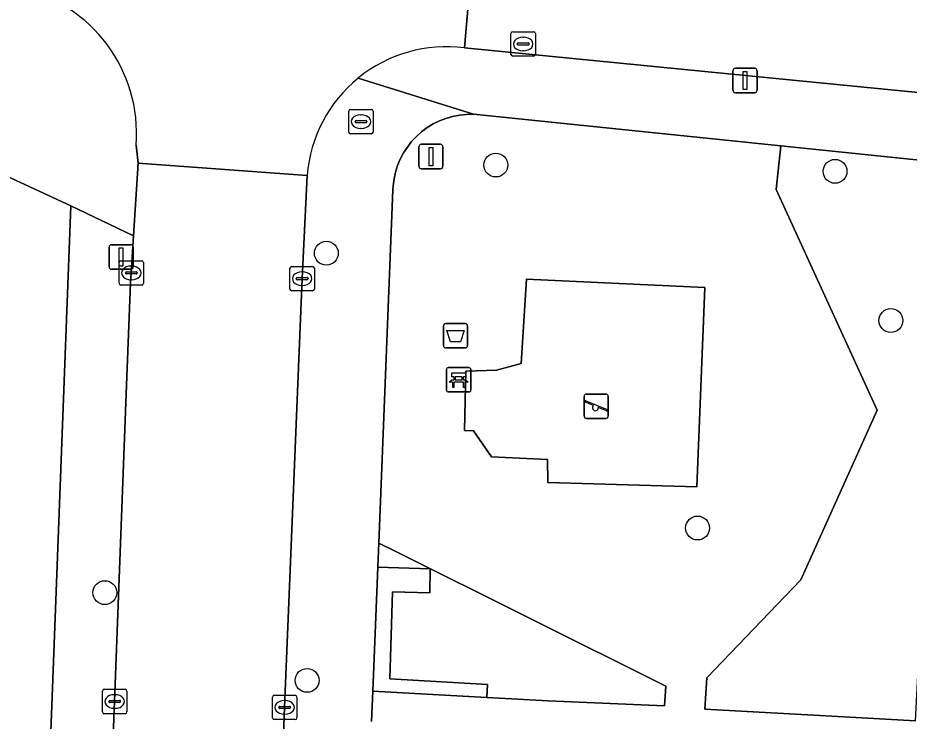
# Model space of a CAD drawing. Extents: x 161354 to 162026, y 386504 to 387460.
# Drawn here: x 161732.92 to 161769.44, y 386909.97 to 386938.81 of the extents above; entities that cross this region are included whole.
import ezdxf

# ---------------------------------------------------------------- set-up
doc = ezdxf.new("R2010")
doc.units = 0
for name, color, linetype in [('IMGEO_Afvalbak', 7, 'Continuous'), ('IMGEO_Bank', 7, 'Continuous'), ('IMGEO_Boom', 7, 'Continuous'), ('IMGEO_Brandkraan', 7, 'Continuous'), ('IMGEO_Erf', 7, 'Continuous'), ('IMGEO_Groenvoorziening', 7, 'Continuous'), ('IMGEO_Haag', 7, 'Continuous'), ('IMGEO_Kolk', 7, 'Continuous'), ('IMGEO_Lichtmast', 7, 'Continuous'), ('IMGEO_Rijbaan_lokaal_open', 7, 'Continuous'), ('IMGEO_Speelvoorziening', 7, 'Continuous'), ('IMGEO_Terreindeel_zand', 7, 'Continuous'), ('IMGEO_Verkeersbordpaal', 7, 'Continuous'), ('IMGEO_Voetpad_open', 7, 'Continuous')]:
    doc.layers.add(name, color=color, linetype=linetype)

msp = doc.modelspace()

# ---------------------------------------------------------------- linework, layer by layer
at = {"layer": 'IMGEO_Afvalbak'}
for p, q in [((161750.358, 386925.377), (161750.358, 386926.177)), ((161750.358, 386926.177), (161750.358, 386925.377)), ((161750.458, 386926.277), (161751.248, 386926.277)), ((161751.248, 386926.277), (161750.458, 386926.277)), ((161751.348, 386926.177), (161751.348, 386925.377)), ((161751.348, 386925.377), (161751.348, 386926.177)), ((161751.248, 386925.277), (161750.458, 386925.277)), ((161750.458, 386925.277), (161751.248, 386925.277))]:
    msp.add_line(p, q, dxfattribs=at)
msp.add_lwpolyline([(161750.501, 386925.991), (161751.205, 386925.991), (161751.056, 386925.521), (161750.65, 386925.521), (161750.501, 386925.991)], dxfattribs=at)
for centre, start, end in [((161750.458, 386926.177), 90, 180), ((161750.458, 386926.177), 90, 180), ((161751.248, 386926.177), 0, 90), ((161751.248, 386926.177), 360, 90), ((161750.458, 386925.377), 180, 270), ((161750.458, 386925.377), 180, 270), ((161751.248, 386925.377), 270, 0), ((161751.248, 386925.377), 270, 0)]:
    msp.add_arc(centre, 0.1, start, end, dxfattribs=at)
at = {"layer": 'IMGEO_Bank'}
for p, q in [((161750.482, 386923.545), (161750.482, 386924.386)), ((161750.482, 386924.386), (161750.482, 386923.545)), ((161750.557, 386924.47), (161751.398, 386924.47)), ((161751.398, 386924.47), (161750.557, 386924.47)), ((161751.482, 386924.395), (161751.482, 386923.554)), ((161751.482, 386923.554), (161751.482, 386924.395)), ((161751.179, 386923.868), (161750.786, 386923.868)), ((161750.791, 386923.976), (161750.791, 386924.082)), ((161750.835, 386924.082), (161750.835, 386923.976)), ((161751.123, 386924.088), (161750.841, 386924.088)), ((161750.841, 386923.97), (161751.123, 386923.97)), ((161751.129, 386923.976), (161751.129, 386924.082)), ((161751.173, 386924.082), (161751.173, 386923.976)), ((161751.407, 386923.47), (161750.566, 386923.47)), ((161750.566, 386923.47), (161751.407, 386923.47))]:
    msp.add_line(p, q, dxfattribs=at)
for points in [[(161750.785, 386924.088), (161750.699, 386924.088), (161750.699, 386924.249), (161751.262, 386924.249), (161751.262, 386924.088), (161751.179, 386924.088)], [(161750.729, 386923.868), (161750.587, 386923.868), (161750.699, 386923.97), (161750.785, 386923.97)], [(161750.779, 386923.861), (161750.779, 386923.654), (161750.736, 386923.654), (161750.736, 386923.861)], [(161751.179, 386923.97), (161751.262, 386923.97), (161751.374, 386923.868), (161751.235, 386923.868)], [(161751.229, 386923.861), (161751.229, 386923.654), (161751.185, 386923.654), (161751.185, 386923.861)]]:
    msp.add_lwpolyline(points, dxfattribs=at)
for centre, radius, start, end in [((161750.56, 386924.392), 0.0779, 92.4484, 184.2845), ((161750.56, 386924.392), 0.0779, 92.4484, 184.2845), ((161751.404, 386924.392), 0.0779, 2.4484, 94.2845), ((161751.404, 386924.392), 0.0779, 2.4484, 94.2845), ((161750.729, 386923.861), 0.00671, 2.8957, 87.1043), ((161750.786, 386923.861), 0.00671, 92.8957, 177.1043), ((161750.784, 386924.081), 0.00671, 2.8957, 87.1043), ((161750.784, 386923.977), 0.00671, 272.8957, 357.1043), ((161750.841, 386924.081), 0.00671, 92.8957, 177.1043), ((161750.841, 386923.977), 0.00671, 182.8957, 267.1043), ((161751.123, 386924.081), 0.00671, 2.8957, 87.1043), ((161751.123, 386923.977), 0.00671, 272.8957, 357.1043), ((161751.18, 386924.081), 0.00671, 92.8957, 177.1043), ((161751.18, 386923.977), 0.00671, 182.8957, 267.1043), ((161751.178, 386923.861), 0.00671, 2.8957, 87.1043), ((161751.235, 386923.861), 0.00671, 92.8957, 177.1043), ((161750.56, 386923.548), 0.0779, 182.4484, 274.2845), ((161750.56, 386923.548), 0.0779, 182.4484, 274.2845), ((161751.404, 386923.548), 0.0779, 272.4484, 4.2845), ((161751.404, 386923.548), 0.0779, 272.4484, 4.2845)]:
    msp.add_arc(centre, radius, start, end, dxfattribs=at)
at = {"layer": 'IMGEO_Boom'}
for centre in [(161752.505, 386932.773), (161766.405, 386932.516), (161745.559, 386929.158), (161768.695, 386926.399), (161760.772, 386917.894), (161736.481, 386915.244), (161744.77, 386911.648)]:
    msp.add_circle(centre, 0.489, dxfattribs=at)
at = {"layer": 'IMGEO_Brandkraan'}
for p, q in [((161746.477, 386934.128), (161746.477, 386934.98)), ((161746.552, 386935.054), (161747.404, 386935.054)), ((161746.965, 386934.834), (161746.99, 386934.834)), ((161747.478, 386934.98), (161747.478, 386934.128)), ((161746.736, 386934.548), (161746.736, 386934.56)), ((161747.174, 386934.511), (161746.776, 386934.511)), ((161746.779, 386934.597), (161747.177, 386934.597)), ((161747.22, 386934.56), (161747.22, 386934.548)), ((161746.988, 386934.274), (161746.963, 386934.274)), ((161747.404, 386934.054), (161746.552, 386934.054))]:
    msp.add_line(p, q, dxfattribs=at)
for points in [[(161746.477, 386934.128), (161746.477, 386934.98)], [(161746.552, 386935.054), (161747.404, 386935.054)], [(161747.478, 386934.98), (161747.478, 386934.128)], [(161747.404, 386934.054), (161746.552, 386934.054)]]:
    msp.add_lwpolyline(points, dxfattribs=at)
for centre, radius, start, end in [((161746.554, 386934.978), 0.0765, 91.552, 178.448), ((161746.554, 386934.978), 0.0765, 91.552, 178.448), ((161747.402, 386934.978), 0.0765, 1.552, 88.448), ((161747.402, 386934.978), 0.0765, 1.552, 88.448), ((161746.776, 386934.557), 0.0403, 85.8775, 175.7526), ((161746.773, 386934.547), 0.0366, 178.938, 274.7102), ((161747.177, 386934.554), 0.043, 264.8664, 352.4533), ((161747.181, 386934.559), 0.0386, 1.7309, 96.639), ((161746.554, 386934.13), 0.0765, 181.552, 268.448), ((161746.554, 386934.13), 0.0765, 181.552, 268.448), ((161747.402, 386934.13), 0.0765, 271.552, 358.448), ((161747.402, 386934.13), 0.0765, 271.552, 358.448)]:
    msp.add_arc(centre, radius, start, end, dxfattribs=at)
for centre, major_axis, ratio, start_param, end_param in [((161746.964, 386934.554), (-0.387, 0.002), 0.722429, 4.712389, 7.853982), ((161746.989, 386934.554), (-0.39, 0.002), 0.717154, 1.570796, 4.712389)]:
    msp.add_ellipse(centre, major_axis=major_axis, ratio=ratio, start_param=start_param, end_param=end_param, dxfattribs=at)
at = {"layer": 'IMGEO_Erf'}
msp.add_lwpolyline([(161732.284, 386857.44), (161735.088, 386931.106), (161718.829, 386938.636)], dxfattribs=at)
at = {"layer": 'IMGEO_Groenvoorziening'}
msp.add_lwpolyline([(161769.703, 386909.991), (161766.519, 386910.165), (161761.07, 386910.462), (161761.148, 386911.753), (161765, 386915.776), (161768.127, 386922.726), (161763.996, 386931.768), (161764.18, 386933.558), (161751.586, 386934.855), (161751.3, 386934.851), (161751.015, 386934.822), (161750.735, 386934.767), (161750.46, 386934.688), (161750.193, 386934.584), (161749.937, 386934.457), (161749.693, 386934.307), (161749.464, 386934.137), (161749.25, 386933.946), (161749.055, 386933.737), (161748.879, 386933.512), (161748.724, 386933.272), (161748.59, 386933.018), (161748.48, 386932.754), (161748.395, 386932.481), (161748.333, 386932.202), (161748.297, 386931.918), (161748.288, 386931.751), (161747.714, 386917.278), (161748.326, 386916.972), (161759.474, 386911.404), (161759.411, 386910.61), (161754.646, 386910.812), (161752.137, 386910.949), (161747.463, 386911.204), (161747.413, 386909.959)], dxfattribs=at)
for points in [[(161770.087, 386917.431), (161770.794, 386932.877), (161764.18, 386933.558), (161763.996, 386931.768), (161768.127, 386922.726), (161765, 386915.776), (161761.148, 386911.753), (161761.07, 386910.462), (161766.519, 386910.165), (161769.703, 386909.991)], [(161754.635, 386919.764), (161754.616, 386920.708), (161752.33, 386920.81), (161751.595, 386921.88), (161751.222, 386921.886), (161751.279, 386924.324), (161752.533, 386924.369), (161753.537, 386924.64), (161753.765, 386928.098), (161761.064, 386927.748), (161760.745, 386919.587)], [(161748.326, 386916.972), (161747.714, 386917.278), (161747.673, 386916.282), (161749.812, 386916.218), (161749.799, 386915.242), (161748.271, 386915.284), (161748.155, 386911.711), (161752.167, 386911.477), (161752.137, 386910.949), (161754.646, 386910.812), (161759.411, 386910.61), (161759.474, 386911.404)], [(161747.673, 386916.282), (161747.463, 386911.204), (161752.137, 386910.949), (161752.167, 386911.477), (161748.155, 386911.711), (161748.271, 386915.284), (161749.799, 386915.242), (161749.812, 386916.218)]]:
    msp.add_lwpolyline(points, close=True, dxfattribs=at)
at = {"layer": 'IMGEO_Haag'}
msp.add_lwpolyline([(161748.271, 386915.284), (161749.799, 386915.242), (161749.812, 386916.218), (161747.673, 386916.282), (161747.463, 386911.204), (161752.137, 386910.949), (161752.167, 386911.477), (161748.155, 386911.711)], close=True, dxfattribs=at)
at = {"layer": 'IMGEO_Kolk'}
for p, q in [((161753.125, 386937.311), (161753.125, 386938.163)), ((161753.2, 386938.237), (161754.052, 386938.237)), ((161754.126, 386938.163), (161754.126, 386937.311)), ((161753.384, 386937.731), (161753.384, 386937.743)), ((161753.427, 386937.78), (161753.825, 386937.78)), ((161753.613, 386938.017), (161753.638, 386938.017)), ((161753.868, 386937.743), (161753.868, 386937.731)), ((161753.822, 386937.694), (161753.424, 386937.694)), ((161753.636, 386937.457), (161753.611, 386937.457)), ((161754.052, 386937.237), (161753.2, 386937.237)), ((161737.066, 386927.926), (161737.066, 386928.778)), ((161737.141, 386928.852), (161737.993, 386928.852)), ((161737.554, 386928.632), (161737.579, 386928.632)), ((161738.067, 386928.778), (161738.067, 386927.926)), ((161744.142, 386928.616), (161744.994, 386928.616)), ((161737.325, 386928.346), (161737.325, 386928.358)), ((161737.763, 386928.309), (161737.365, 386928.309)), ((161737.368, 386928.395), (161737.766, 386928.395)), ((161737.809, 386928.358), (161737.809, 386928.346)), ((161744.067, 386927.69), (161744.067, 386928.542)), ((161744.555, 386928.396), (161744.58, 386928.396)), ((161745.068, 386928.542), (161745.068, 386927.69)), ((161737.577, 386928.072), (161737.552, 386928.072)), ((161744.326, 386928.11), (161744.326, 386928.122)), ((161744.764, 386928.073), (161744.366, 386928.073)), ((161744.369, 386928.159), (161744.767, 386928.159)), ((161744.81, 386928.122), (161744.81, 386928.11)), ((161737.993, 386927.852), (161737.141, 386927.852)), ((161744.994, 386927.616), (161744.142, 386927.616)), ((161744.578, 386927.836), (161744.553, 386927.836)), ((161736.385, 386910.356), (161736.385, 386911.208)), ((161736.46, 386911.282), (161737.312, 386911.282)), ((161736.873, 386911.062), (161736.898, 386911.062)), ((161737.386, 386911.208), (161737.386, 386910.356)), ((161736.644, 386910.776), (161736.644, 386910.788)), ((161737.082, 386910.739), (161736.684, 386910.739)), ((161736.687, 386910.825), (161737.085, 386910.825)), ((161737.128, 386910.788), (161737.128, 386910.776)), ((161743.352, 386910.114), (161743.352, 386910.966)), ((161743.427, 386911.04), (161744.279, 386911.04)), ((161743.84, 386910.82), (161743.865, 386910.82)), ((161744.353, 386910.966), (161744.353, 386910.114)), ((161736.896, 386910.502), (161736.871, 386910.502)), ((161743.611, 386910.534), (161743.611, 386910.546)), ((161744.049, 386910.497), (161743.651, 386910.497)), ((161743.654, 386910.583), (161744.052, 386910.583)), ((161744.095, 386910.546), (161744.095, 386910.534)), ((161737.312, 386910.282), (161736.46, 386910.282)), ((161744.279, 386910.04), (161743.427, 386910.04)), ((161743.863, 386910.26), (161743.838, 386910.26))]:
    msp.add_line(p, q, dxfattribs=at)
for points in [[(161753.125, 386937.311), (161753.125, 386938.163)], [(161753.2, 386938.237), (161754.052, 386938.237)], [(161754.126, 386938.163), (161754.126, 386937.311)], [(161754.052, 386937.237), (161753.2, 386937.237)], [(161737.066, 386927.926), (161737.066, 386928.778)], [(161737.141, 386928.852), (161737.993, 386928.852)], [(161738.067, 386928.778), (161738.067, 386927.926)], [(161744.142, 386928.616), (161744.994, 386928.616)], [(161744.067, 386927.69), (161744.067, 386928.542)], [(161745.068, 386928.542), (161745.068, 386927.69)], [(161737.993, 386927.852), (161737.141, 386927.852)], [(161744.994, 386927.616), (161744.142, 386927.616)], [(161736.385, 386910.356), (161736.385, 386911.208)], [(161736.46, 386911.282), (161737.312, 386911.282)], [(161737.386, 386911.208), (161737.386, 386910.356)], [(161743.352, 386910.114), (161743.352, 386910.966)], [(161743.427, 386911.04), (161744.279, 386911.04)], [(161744.353, 386910.966), (161744.353, 386910.114)], [(161737.312, 386910.282), (161736.46, 386910.282)], [(161744.279, 386910.04), (161743.427, 386910.04)]]:
    msp.add_lwpolyline(points, dxfattribs=at)
for centre, radius, start, end in [((161753.202, 386938.161), 0.0765, 91.552, 178.448), ((161753.202, 386938.161), 0.0765, 91.552, 178.448), ((161754.05, 386938.161), 0.0765, 1.552, 88.448), ((161754.05, 386938.161), 0.0765, 1.552, 88.448), ((161753.424, 386937.74), 0.0403, 85.8775, 175.7526), ((161753.421, 386937.73), 0.0366, 178.938, 274.7102), ((161753.825, 386937.737), 0.043, 264.8664, 352.4533), ((161753.829, 386937.742), 0.0386, 1.7309, 96.639), ((161753.202, 386937.313), 0.0765, 181.552, 268.448), ((161753.202, 386937.313), 0.0765, 181.552, 268.448), ((161754.05, 386937.313), 0.0765, 271.552, 358.448), ((161754.05, 386937.313), 0.0765, 271.552, 358.448), ((161737.143, 386928.776), 0.0765, 91.552, 178.448), ((161737.143, 386928.776), 0.0765, 91.552, 178.448), ((161737.991, 386928.776), 0.0765, 1.552, 88.448), ((161737.991, 386928.776), 0.0765, 1.552, 88.448), ((161744.144, 386928.54), 0.0765, 91.552, 178.448), ((161744.144, 386928.54), 0.0765, 91.552, 178.448), ((161744.992, 386928.54), 0.0765, 1.552, 88.448), ((161744.992, 386928.54), 0.0765, 1.552, 88.448), ((161737.365, 386928.355), 0.0403, 85.8775, 175.7526), ((161737.362, 386928.345), 0.0366, 178.938, 274.7102), ((161737.766, 386928.352), 0.043, 264.8664, 352.4533), ((161737.77, 386928.357), 0.0386, 1.7309, 96.639), ((161737.143, 386927.928), 0.0765, 181.552, 268.448), ((161737.143, 386927.928), 0.0765, 181.552, 268.448), ((161737.991, 386927.928), 0.0765, 271.552, 358.448), ((161737.991, 386927.928), 0.0765, 271.552, 358.448), ((161744.366, 386928.119), 0.0403, 85.8775, 175.7526), ((161744.363, 386928.109), 0.0366, 178.938, 274.7102), ((161744.767, 386928.116), 0.043, 264.8664, 352.4533), ((161744.771, 386928.121), 0.0386, 1.7309, 96.639), ((161744.144, 386927.692), 0.0765, 181.552, 268.448), ((161744.144, 386927.692), 0.0765, 181.552, 268.448), ((161744.992, 386927.692), 0.0765, 271.552, 358.448), ((161744.992, 386927.692), 0.0765, 271.552, 358.448), ((161736.462, 386911.206), 0.0765, 91.552, 178.448), ((161736.462, 386911.206), 0.0765, 91.552, 178.448), ((161737.31, 386911.206), 0.0765, 1.552, 88.448), ((161737.31, 386911.206), 0.0765, 1.552, 88.448), ((161736.684, 386910.785), 0.0403, 85.8775, 175.7526), ((161736.681, 386910.775), 0.0366, 178.938, 274.7102), ((161737.085, 386910.782), 0.043, 264.8664, 352.4533), ((161737.089, 386910.787), 0.0386, 1.7309, 96.639), ((161743.429, 386910.964), 0.0765, 91.552, 178.448), ((161743.429, 386910.964), 0.0765, 91.552, 178.448), ((161744.277, 386910.964), 0.0765, 1.552, 88.448), ((161744.277, 386910.964), 0.0765, 1.552, 88.448), ((161736.462, 386910.358), 0.0765, 181.552, 268.448), ((161736.462, 386910.358), 0.0765, 181.552, 268.448), ((161737.31, 386910.358), 0.0765, 271.552, 358.448), ((161737.31, 386910.358), 0.0765, 271.552, 358.448), ((161743.651, 386910.543), 0.0403, 85.8775, 175.7526), ((161743.648, 386910.533), 0.0366, 178.938, 274.7102), ((161744.052, 386910.54), 0.043, 264.8664, 352.4533), ((161744.056, 386910.545), 0.0386, 1.7309, 96.639), ((161743.429, 386910.116), 0.0765, 181.552, 268.448), ((161743.429, 386910.116), 0.0765, 181.552, 268.448), ((161744.277, 386910.116), 0.0765, 271.552, 358.448), ((161744.277, 386910.116), 0.0765, 271.552, 358.448)]:
    msp.add_arc(centre, radius, start, end, dxfattribs=at)
for centre, major_axis, ratio, start_param, end_param in [((161753.612, 386937.737), (-0.387, 0.002), 0.722429, 4.712389, 7.853982), ((161753.637, 386937.737), (-0.39, 0.002), 0.717154, 1.570796, 4.712389), ((161737.553, 386928.352), (-0.387, 0.002), 0.722429, 4.712389, 7.853982), ((161737.578, 386928.352), (-0.39, 0.002), 0.717154, 1.570796, 4.712389), ((161744.554, 386928.116), (-0.387, 0.002), 0.722429, 4.712389, 7.853982), ((161744.579, 386928.116), (-0.39, 0.002), 0.717154, 1.570796, 4.712389), ((161736.872, 386910.782), (-0.387, 0.002), 0.722429, 4.712389, 7.853982), ((161736.897, 386910.782), (-0.39, 0.002), 0.717154, 1.570796, 4.712389), ((161743.839, 386910.54), (-0.387, 0.002), 0.722429, 4.712389, 7.853982), ((161743.864, 386910.54), (-0.39, 0.002), 0.717154, 1.570796, 4.712389)]:
    msp.add_ellipse(centre, major_axis=major_axis, ratio=ratio, start_param=start_param, end_param=end_param, dxfattribs=at)
at = {"layer": 'IMGEO_Lichtmast'}
for p, q in [((161762.222, 386935.839), (161762.222, 386936.639)), ((161762.222, 386936.639), (161762.222, 386935.839)), ((161762.322, 386936.739), (161763.112, 386936.739)), ((161763.112, 386936.739), (161762.322, 386936.739)), ((161763.212, 386936.639), (161763.212, 386935.839)), ((161763.212, 386935.839), (161763.212, 386936.639)), ((161763.112, 386935.739), (161762.322, 386935.739)), ((161762.322, 386935.739), (161763.112, 386935.739)), ((161736.656, 386928.604), (161736.656, 386929.404)), ((161736.656, 386929.404), (161736.656, 386928.604)), ((161736.756, 386929.504), (161737.546, 386929.504)), ((161737.546, 386929.504), (161736.756, 386929.504)), ((161737.646, 386929.404), (161737.646, 386928.604)), ((161737.646, 386928.604), (161737.646, 386929.404)), ((161737.546, 386928.504), (161736.756, 386928.504)), ((161736.756, 386928.504), (161737.546, 386928.504))]:
    msp.add_line(p, q, dxfattribs=at)
for points in [[(161762.642, 386936.614), (161762.792, 386936.614), (161762.792, 386935.864), (161762.642, 386935.864), (161762.642, 386936.614)], [(161737.076, 386929.379), (161737.226, 386929.379), (161737.226, 386928.629), (161737.076, 386928.629), (161737.076, 386929.379)]]:
    msp.add_lwpolyline(points, dxfattribs=at)
for centre, start, end in [((161762.322, 386936.639), 90, 180), ((161762.322, 386936.639), 90, 180), ((161763.112, 386936.639), 0, 90), ((161763.112, 386936.639), 360, 90), ((161762.322, 386935.839), 180, 270), ((161762.322, 386935.839), 180, 270), ((161763.112, 386935.839), 270, 0), ((161763.112, 386935.839), 270, 0), ((161736.756, 386929.404), 90, 180), ((161736.756, 386929.404), 90, 180), ((161737.546, 386929.404), 0, 90), ((161737.546, 386929.404), 360, 90), ((161736.756, 386928.604), 180, 270), ((161736.756, 386928.604), 180, 270), ((161737.546, 386928.604), 270, 0), ((161737.546, 386928.604), 270, 0)]:
    msp.add_arc(centre, 0.1, start, end, dxfattribs=at)
at = {"layer": 'IMGEO_Rijbaan_lokaal_open'}
for points in [[(161805.61, 386939.045), (161751.822, 386944.575), (161751.217, 386937.578), (161771.755, 386935.552), (161775.451, 386935.233), (161804.762, 386932.109)], [(161751.217, 386937.578), (161751.822, 386944.575)], [(161737.76, 386933.595), (161737.844, 386932.849), (161744.774, 386932.351)]]:
    msp.add_lwpolyline(points, dxfattribs=at)
msp.add_lwpolyline([(161744.562, 386928.116), (161744.774, 386932.351), (161737.844, 386932.849), (161737.658, 386929.867), (161737.564, 386928.352), (161737.534, 386927.945), (161737.373, 386923.748), (161736.883, 386910.782), (161736.591, 386903.347), (161743.573, 386903.075), (161743.848, 386910.54)], close=True, dxfattribs=at)
for centre, radius, start, end in [((161731.698, 386934.079), 6.082, 355.4319, 77.9908), ((161750.482, 386931.901), 5.724, 82.6223, 129.1396), ((161750.486, 386931.897), 5.73, 129.142, 175.4534)]:
    msp.add_arc(centre, radius, start, end, dxfattribs=at)
at = {"layer": 'IMGEO_Speelvoorziening'}
for p, q in [((161756.121, 386922.486), (161756.121, 386923.286)), ((161756.121, 386923.286), (161756.121, 386922.486)), ((161756.19, 386923.111), (161757.066, 386922.758)), ((161756.221, 386923.386), (161757.011, 386923.386)), ((161757.011, 386923.386), (161756.221, 386923.386)), ((161757.111, 386923.286), (161757.111, 386922.486)), ((161757.111, 386922.486), (161757.111, 386923.286)), ((161756.504, 386922.914), (161756.165, 386923.051)), ((161757.042, 386922.698), (161756.702, 386922.835)), ((161757.011, 386922.386), (161756.221, 386922.386)), ((161756.221, 386922.386), (161757.011, 386922.386))]:
    msp.add_line(p, q, dxfattribs=at)
for centre, radius, start, end in [((161756.221, 386923.286), 0.1, 90, 180), ((161756.221, 386923.286), 0.1, 90, 180), ((161756.178, 386923.081), 0.0327, 68.078, 248.078), ((161757.011, 386923.286), 0.1, 0, 90), ((161757.011, 386923.286), 0.1, 360, 90), ((161756.583, 386922.824), 0.12, 130.9928, 5.1632), ((161757.054, 386922.728), 0.0327, 248.078, 68.078), ((161756.221, 386922.486), 0.1, 180, 270), ((161756.221, 386922.486), 0.1, 180, 270), ((161757.011, 386922.486), 0.1, 270, 0), ((161757.011, 386922.486), 0.1, 270, 0)]:
    msp.add_arc(centre, radius, start, end, dxfattribs=at)
at = {"layer": 'IMGEO_Terreindeel_zand'}
msp.add_lwpolyline([(161761.064, 386927.748), (161753.765, 386928.098), (161753.537, 386924.64), (161752.533, 386924.369), (161751.279, 386924.324), (161751.222, 386921.886), (161751.595, 386921.88), (161752.33, 386920.81), (161754.616, 386920.708), (161754.635, 386919.764), (161760.745, 386919.587)], close=True, dxfattribs=at)
at = {"layer": 'IMGEO_Verkeersbordpaal'}
for p, q in [((161749.349, 386932.723), (161749.349, 386933.523)), ((161749.349, 386933.523), (161749.349, 386932.723)), ((161749.449, 386933.623), (161750.239, 386933.623)), ((161750.239, 386933.623), (161749.449, 386933.623)), ((161750.339, 386933.523), (161750.339, 386932.723)), ((161750.339, 386932.723), (161750.339, 386933.523)), ((161750.239, 386932.623), (161749.449, 386932.623)), ((161749.449, 386932.623), (161750.239, 386932.623))]:
    msp.add_line(p, q, dxfattribs=at)
msp.add_lwpolyline([(161749.769, 386933.498), (161749.919, 386933.498), (161749.919, 386932.748), (161749.769, 386932.748), (161749.769, 386933.498)], dxfattribs=at)
for centre, start, end in [((161749.449, 386933.523), 90, 180), ((161749.449, 386933.523), 90, 180), ((161750.239, 386933.523), 0, 90), ((161750.239, 386933.523), 360, 90), ((161749.449, 386932.723), 180, 270), ((161749.449, 386932.723), 180, 270), ((161750.239, 386932.723), 270, 0), ((161750.239, 386932.723), 270, 0)]:
    msp.add_arc(centre, 0.1, start, end, dxfattribs=at)
at = {"layer": 'IMGEO_Voetpad_open'}
for points in [[(161732.963, 386940.028), (161732.735, 386940.067), (161729.304, 386940.649), (161723.886, 386941.805), (161719.773, 386942.92), (161717.839, 386939.094), (161718.829, 386938.636), (161735.088, 386931.106), (161737.658, 386929.867), (161737.844, 386932.849), (161737.76, 386933.595)], [(161771.715, 386935.103), (161771.755, 386935.552), (161751.217, 386937.578)], [(161747.413, 386909.959), (161747.463, 386911.204), (161747.673, 386916.282), (161747.714, 386917.278), (161748.288, 386931.751), (161748.297, 386931.918), (161748.333, 386932.202), (161748.395, 386932.481), (161748.48, 386932.754), (161748.59, 386933.018), (161748.724, 386933.272), (161748.879, 386933.512), (161749.055, 386933.737), (161749.25, 386933.946), (161749.464, 386934.137), (161749.693, 386934.307), (161749.937, 386934.457), (161750.193, 386934.584), (161750.46, 386934.688), (161750.735, 386934.767), (161751.015, 386934.822), (161751.3, 386934.851), (161751.586, 386934.855), (161746.869, 386936.341)], [(161746.869, 386936.341), (161751.586, 386934.855), (161764.18, 386933.558), (161770.794, 386932.877), (161771.591, 386932.795), (161804.528, 386929.404)], [(161744.774, 386932.351), (161744.562, 386928.116), (161743.848, 386910.54), (161743.573, 386903.075), (161743.439, 386900.229), (161743.122, 386892.013), (161742.185, 386868.924)], [(161736.064, 386886.455), (161736.362, 386897.689), (161736.467, 386900.488), (161736.591, 386903.347), (161736.883, 386910.782), (161737.373, 386923.748), (161737.534, 386927.945), (161737.564, 386928.352), (161737.658, 386929.867), (161735.088, 386931.106), (161732.284, 386857.44), (161732.229, 386856.005), (161731.973, 386850.569), (161731.927, 386849.416), (161731.055, 386827.836), (161731.021, 386827.659)]]:
    msp.add_lwpolyline(points, dxfattribs=at)
for centre, radius, start, end in [((161731.698, 386934.079), 6.082, 355.4319, 77.9908), ((161750.482, 386931.901), 5.724, 82.6223, 129.1396), ((161750.486, 386931.897), 5.73, 129.142, 175.4534)]:
    msp.add_arc(centre, radius, start, end, dxfattribs=at)

doc.saveas('drawing.dxf')
